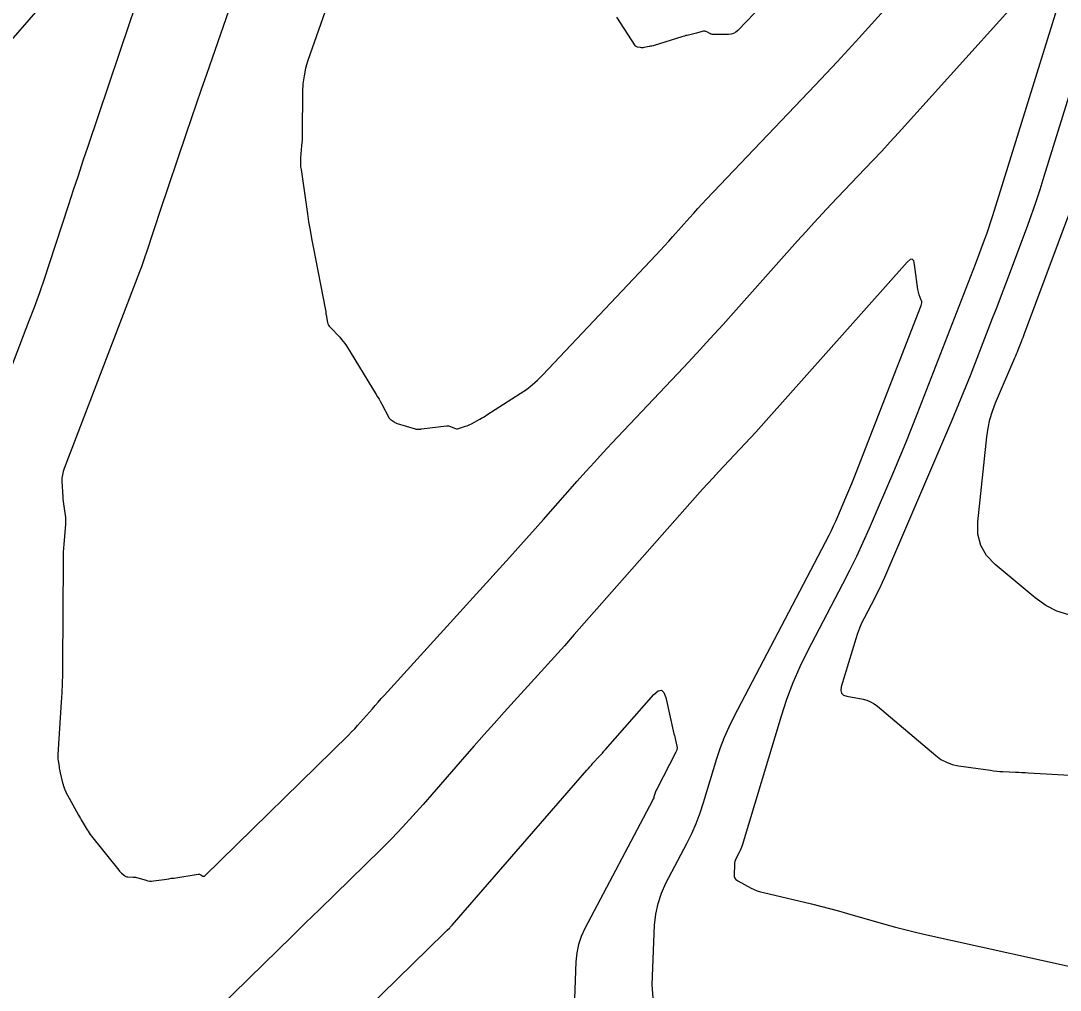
# Model space of a CAD drawing. Extents: x 1005228 to 1008882, y 1883389 to 1885754.
# Drawn here: x 1007221.5 to 1007329.7, y 1884252 to 1884352.9 of the extents above; entities that cross this region are included whole.
import ezdxf

# ---------------------------------------------------------------- set-up
doc = ezdxf.new("R2010")
doc.units = 0
doc.layers.add('C-ANNO-NOTE', color=7, linetype='Continuous')
doc.layers.add('S_BRIDGE', color=7, linetype='Continuous')

msp = doc.modelspace()

# ---------------------------------------------------------------- linework, layer by layer
at = {"layer": 'C-ANNO-NOTE'}
for points in [[(1007233.81, 1884366.15), (1007219.79, 1884349.99)], [(1007244.91, 1884358.99), (1007240.83, 1884347.25), (1007240.3, 1884345.72), (1007239.78, 1884344.19), (1007239.26, 1884342.66), (1007238.74, 1884341.13), (1007235.99, 1884332.99), (1007235.81, 1884332.47), (1007235.64, 1884331.94), (1007235.47, 1884331.42), (1007235.29, 1884330.89), (1007234.61, 1884328.79), (1007234.43, 1884328.27), (1007234.25, 1884327.75), (1007234.06, 1884327.23), (1007233.87, 1884326.71), (1007226.02, 1884306.26), (1007225.91, 1884305.93), (1007225.84, 1884305.6), (1007225.8, 1884305.26), (1007225.8, 1884304.91), (1007225.88, 1884303.31), (1007225.9, 1884303.07), (1007225.92, 1884302.83), (1007225.95, 1884302.59), (1007225.98, 1884302.34), (1007226.12, 1884301.39), (1007226.15, 1884301.14), (1007226.17, 1884300.9), (1007226.17, 1884300.66), (1007226.16, 1884300.42), (1007225.98, 1884298.39), (1007225.95, 1884297.97), (1007225.93, 1884297.55), (1007225.91, 1884297.13), (1007225.91, 1884296.71), (1007225.86, 1884285.82), (1007225.85, 1884284.85), (1007225.82, 1884283.88), (1007225.78, 1884282.92), (1007225.73, 1884281.95), (1007225.36, 1884276.48), (1007225.36, 1884276.32), (1007225.36, 1884276.16), (1007225.37, 1884276), (1007225.39, 1884275.85), (1007225.5, 1884275.22), (1007225.52, 1884275.06), (1007225.55, 1884274.91), (1007225.58, 1884274.75), (1007225.62, 1884274.59), (1007225.87, 1884273.53), (1007225.89, 1884273.46), (1007225.91, 1884273.38), (1007225.93, 1884273.3), (1007225.95, 1884273.22), (1007226.05, 1884272.91), (1007226.08, 1884272.84), (1007226.11, 1884272.76), (1007226.15, 1884272.69), (1007226.18, 1884272.62), (1007227.51, 1884270.18), (1007227.61, 1884270.01), (1007227.71, 1884269.84), (1007227.8, 1884269.67), (1007227.9, 1884269.5), (1007228.3, 1884268.82), (1007228.41, 1884268.65), (1007228.52, 1884268.49), (1007228.63, 1884268.33), (1007228.75, 1884268.17), (1007231.73, 1884264.44), (1007231.8, 1884264.36), (1007231.86, 1884264.28), (1007231.93, 1884264.21), (1007232, 1884264.14), (1007232.3, 1884263.88), (1007232.38, 1884263.82), (1007232.46, 1884263.78), (1007232.55, 1884263.75), (1007232.65, 1884263.74), (1007233.2, 1884263.73), (1007233.32, 1884263.72), (1007233.44, 1884263.71), (1007233.57, 1884263.69), (1007233.69, 1884263.65), (1007234.57, 1884263.39), (1007234.75, 1884263.35), (1007234.94, 1884263.32), (1007235.13, 1884263.32), (1007235.32, 1884263.34), (1007236.44, 1884263.49), (1007236.68, 1884263.52), (1007236.93, 1884263.56), (1007237.18, 1884263.6), (1007237.43, 1884263.63), (1007239.99, 1884264.02), (1007240.05, 1884264.02), (1007240.12, 1884264.02), (1007240.18, 1884264), (1007240.24, 1884263.97), (1007240.47, 1884263.84), (1007240.52, 1884263.82), (1007240.58, 1884263.82), (1007240.63, 1884263.84), (1007240.67, 1884263.87), (1007255.61, 1884278.5), (1007255.94, 1884278.83), (1007256.26, 1884279.16), (1007256.57, 1884279.5), (1007256.88, 1884279.85), (1007258.1, 1884281.25), (1007258.4, 1884281.6), (1007258.71, 1884281.95), (1007259.02, 1884282.3), (1007259.33, 1884282.64), (1007272.36, 1884297), (1007273.25, 1884297.98), (1007274.14, 1884298.97), (1007275.03, 1884299.97), (1007275.91, 1884300.96), (1007279.43, 1884304.95), (1007280.32, 1884305.94), (1007281.21, 1884306.93), (1007282.11, 1884307.91), (1007283.02, 1884308.88), (1007290.47, 1884316.78), (1007291.86, 1884318.26), (1007293.24, 1884319.75), (1007294.6, 1884321.25), (1007295.96, 1884322.76), (1007302.35, 1884329.94), (1007303.21, 1884330.9), (1007304.07, 1884331.85), (1007304.94, 1884332.79), (1007305.83, 1884333.72), (1007309.36, 1884337.43), (1007310.24, 1884338.37), (1007311.12, 1884339.3), (1007311.99, 1884340.25), (1007312.85, 1884341.2), (1007326.89, 1884356.76)], [(1007301.37, 1884357.33), (1007296.15, 1884351.86), (1007295.94, 1884351.67), (1007295.7, 1884351.54), (1007295.44, 1884351.46), (1007295.16, 1884351.43), (1007293.58, 1884351.42), (1007293.49, 1884351.43), (1007293.4, 1884351.45), (1007293.31, 1884351.48), (1007293.23, 1884351.52), (1007292.9, 1884351.71), (1007292.82, 1884351.75), (1007292.74, 1884351.77), (1007292.65, 1884351.78), (1007292.56, 1884351.76), (1007291.95, 1884351.61), (1007291.82, 1884351.57), (1007291.69, 1884351.54), (1007291.56, 1884351.51), (1007291.43, 1884351.48), (1007290.85, 1884351.34), (1007290.71, 1884351.31), (1007290.57, 1884351.27), (1007290.44, 1884351.23), (1007290.3, 1884351.19), (1007287.43, 1884350.29), (1007287.31, 1884350.26), (1007287.19, 1884350.22), (1007287.06, 1884350.2), (1007286.94, 1884350.17), (1007286.34, 1884350.06), (1007286.26, 1884350.05), (1007286.18, 1884350.05), (1007286.1, 1884350.05), (1007286.02, 1884350.06), (1007285.7, 1884350.12), (1007285.62, 1884350.14), (1007285.56, 1884350.17), (1007285.5, 1884350.22), (1007285.45, 1884350.28), (1007283.54, 1884353.25)], [(1007253.14, 1884353.74), (1007251.4, 1884348.73), (1007251.16, 1884347.94), (1007250.99, 1884347.13), (1007250.88, 1884346.31), (1007250.84, 1884345.48), (1007250.8, 1884341.08), (1007250.8, 1884340.77), (1007250.78, 1884340.46), (1007250.77, 1884340.15), (1007250.74, 1884339.84), (1007250.64, 1884338.6), (1007250.62, 1884338.29), (1007250.62, 1884337.98), (1007250.64, 1884337.67), (1007250.68, 1884337.36), (1007251.34, 1884332.78), (1007251.47, 1884331.92), (1007251.62, 1884331.05), (1007251.77, 1884330.19), (1007251.93, 1884329.33), (1007253.24, 1884322.72), (1007253.25, 1884322.68), (1007253.25, 1884322.64), (1007253.26, 1884322.61), (1007253.26, 1884322.57), (1007253.27, 1884322.41), (1007253.27, 1884322.37), (1007253.27, 1884322.33), (1007253.28, 1884322.29), (1007253.28, 1884322.25), (1007253.44, 1884321.46), (1007253.48, 1884321.31), (1007253.54, 1884321.18), (1007253.61, 1884321.06), (1007253.71, 1884320.95), (1007254.7, 1884319.91), (1007254.89, 1884319.7), (1007255.07, 1884319.48), (1007255.24, 1884319.25), (1007255.4, 1884319.01), (1007258.5, 1884313.96), (1007258.65, 1884313.71), (1007258.8, 1884313.46), (1007258.94, 1884313.21), (1007259.08, 1884312.95), (1007259.81, 1884311.58), (1007259.86, 1884311.5), (1007259.92, 1884311.43), (1007259.98, 1884311.37), (1007260.06, 1884311.32), (1007260.37, 1884311.11), (1007260.45, 1884311.06), (1007260.53, 1884311.02), (1007260.61, 1884310.99), (1007260.7, 1884310.95), (1007262.56, 1884310.38), (1007262.61, 1884310.36), (1007262.66, 1884310.35), (1007262.71, 1884310.35), (1007262.76, 1884310.35), (1007263.02, 1884310.34), (1007263.04, 1884310.34), (1007263.05, 1884310.34), (1007263.07, 1884310.34), (1007263.08, 1884310.35), (1007263.15, 1884310.36), (1007263.16, 1884310.36), (1007263.18, 1884310.37), (1007263.19, 1884310.37), (1007263.21, 1884310.37), (1007265.82, 1884310.69), (1007265.93, 1884310.7), (1007266.04, 1884310.69), (1007266.14, 1884310.67), (1007266.24, 1884310.63), (1007266.65, 1884310.45), (1007266.75, 1884310.42), (1007266.85, 1884310.4), (1007266.95, 1884310.4), (1007267.06, 1884310.43), (1007267.8, 1884310.66), (1007267.96, 1884310.71), (1007268.11, 1884310.77), (1007268.26, 1884310.84), (1007268.41, 1884310.91), (1007269.28, 1884311.39), (1007269.47, 1884311.5), (1007269.66, 1884311.61), (1007269.85, 1884311.72), (1007270.03, 1884311.84), (1007273.5, 1884314.06), (1007274.13, 1884314.49), (1007274.72, 1884314.95), (1007275.29, 1884315.45), (1007275.83, 1884315.99), (1007287.61, 1884328.47), (1007288.06, 1884328.95), (1007288.5, 1884329.43), (1007288.94, 1884329.91), (1007289.38, 1884330.4), (1007291.12, 1884332.35), (1007291.55, 1884332.84), (1007291.99, 1884333.32), (1007292.44, 1884333.8), (1007292.89, 1884334.28), (1007304.18, 1884346.14), (1007305.33, 1884347.36), (1007306.48, 1884348.59), (1007307.62, 1884349.82), (1007308.75, 1884351.07), (1007313.32, 1884356.14)], [(1007329.96, 1884356.15), (1007322.65, 1884332.56), (1007322.44, 1884331.92), (1007322.23, 1884331.28), (1007322.01, 1884330.65), (1007321.78, 1884330.02), (1007320.83, 1884327.49), (1007320.6, 1884326.86), (1007320.36, 1884326.23), (1007320.12, 1884325.61), (1007319.87, 1884324.98), (1007314.76, 1884311.87), (1007314.17, 1884310.37), (1007313.57, 1884308.88), (1007312.96, 1884307.4), (1007312.33, 1884305.92), (1007309.79, 1884300.01), (1007309.15, 1884298.54), (1007308.47, 1884297.08), (1007307.77, 1884295.63), (1007307.03, 1884294.2), (1007303.4, 1884287.26), (1007302.58, 1884285.61), (1007301.85, 1884283.93), (1007301.2, 1884282.22), (1007300.63, 1884280.47), (1007296.59, 1884267.02), (1007296.53, 1884266.84), (1007296.46, 1884266.67), (1007296.39, 1884266.5), (1007296.31, 1884266.34), (1007295.97, 1884265.69), (1007295.89, 1884265.52), (1007295.83, 1884265.35), (1007295.8, 1884265.17), (1007295.78, 1884264.99), (1007295.74, 1884264), (1007295.75, 1884263.79), (1007295.82, 1884263.61), (1007295.94, 1884263.46), (1007296.12, 1884263.34), (1007297.54, 1884262.59), (1007297.84, 1884262.44), (1007298.16, 1884262.31), (1007298.48, 1884262.2), (1007298.81, 1884262.11), (1007303.8, 1884260.93), (1007304.75, 1884260.7), (1007305.69, 1884260.46), (1007306.62, 1884260.21), (1007307.55, 1884259.95), (1007311.55, 1884258.79), (1007312.53, 1884258.52), (1007313.51, 1884258.26), (1007314.5, 1884258.02), (1007315.49, 1884257.79), (1007333.71, 1884253.76)], [(1007219.64, 1884314.45), (1007222.36, 1884321.56), (1007222.93, 1884323.06), (1007223.48, 1884324.57), (1007224, 1884326.09), (1007224.51, 1884327.61), (1007226.51, 1884333.72), (1007227.01, 1884335.25), (1007227.51, 1884336.77), (1007228.02, 1884338.3), (1007228.53, 1884339.82), (1007232.87, 1884352.67), (1007233.32, 1884354.01)], [(1007332.83, 1884352.26), (1007327.99, 1884336.64), (1007327.56, 1884335.27), (1007327.1, 1884333.9), (1007326.62, 1884332.53), (1007326.13, 1884331.18), (1007323.99, 1884325.45), (1007323.54, 1884324.26), (1007323.08, 1884323.06), (1007322.62, 1884321.87), (1007322.16, 1884320.68), (1007320.31, 1884315.91), (1007319.84, 1884314.72), (1007319.36, 1884313.54), (1007318.87, 1884312.36), (1007318.37, 1884311.18), (1007311.39, 1884294.92), (1007311.16, 1884294.38), (1007310.91, 1884293.84), (1007310.65, 1884293.31), (1007310.38, 1884292.79), (1007309.28, 1884290.69), (1007309.02, 1884290.17), (1007308.79, 1884289.63), (1007308.58, 1884289.08), (1007308.4, 1884288.52), (1007306.9, 1884283.52), (1007306.84, 1884283.16), (1007306.92, 1884282.87), (1007307.14, 1884282.67), (1007307.49, 1884282.55), (1007309.17, 1884282.23), (1007309.57, 1884282.13), (1007309.96, 1884281.97), (1007310.32, 1884281.77), (1007310.66, 1884281.52), (1007316.75, 1884276.37), (1007317.28, 1884275.98), (1007317.85, 1884275.68), (1007318.46, 1884275.45), (1007319.1, 1884275.32), (1007322.42, 1884274.84), (1007322.75, 1884274.79), (1007323.08, 1884274.76), (1007323.4, 1884274.73), (1007323.73, 1884274.71), (1007325.05, 1884274.65), (1007325.38, 1884274.64), (1007325.71, 1884274.62), (1007326.04, 1884274.6), (1007326.36, 1884274.58), (1007359.2, 1884272.75)], [(1007330.57, 1884291.03), (1007329.34, 1884291.42), (1007328.18, 1884292), (1007327.09, 1884292.78), (1007322.92, 1884296.27), (1007322.03, 1884297.2), (1007321.43, 1884298.25), (1007321.13, 1884299.43), (1007321.12, 1884300.72), (1007322.05, 1884309.54), (1007322.18, 1884310.46), (1007322.37, 1884311.35), (1007322.64, 1884312.23), (1007322.97, 1884313.09), (1007324.98, 1884317.77), (1007325.07, 1884317.98), (1007325.15, 1884318.19), (1007325.24, 1884318.4), (1007325.32, 1884318.61), (1007325.65, 1884319.46), (1007325.74, 1884319.67), (1007325.82, 1884319.88), (1007325.9, 1884320.1), (1007325.98, 1884320.31), (1007330.7, 1884332.94)], [(1007287.32, 1884251.17), (1007287.22, 1884252.51), (1007287.48, 1884258.74), (1007287.59, 1884259.88), (1007287.83, 1884260.99), (1007288.18, 1884262.07), (1007288.66, 1884263.11), (1007290.83, 1884267.22), (1007291.35, 1884268.26), (1007291.81, 1884269.32), (1007292.22, 1884270.4), (1007292.58, 1884271.5), (1007293.96, 1884276.08), (1007294.33, 1884277.2), (1007294.74, 1884278.3), (1007295.22, 1884279.38), (1007295.74, 1884280.44), (1007305.63, 1884299.32), (1007305.87, 1884299.8), (1007306.11, 1884300.28), (1007306.33, 1884300.77), (1007306.55, 1884301.26), (1007307.39, 1884303.23), (1007307.6, 1884303.72), (1007307.81, 1884304.22), (1007308.01, 1884304.71), (1007308.21, 1884305.21), (1007315.22, 1884323.22), (1007315.26, 1884323.36), (1007315.28, 1884323.5), (1007315.27, 1884323.63), (1007315.23, 1884323.77), (1007315.02, 1884324.33), (1007314.97, 1884324.47), (1007314.93, 1884324.61), (1007314.9, 1884324.75), (1007314.88, 1884324.9), (1007314.54, 1884327.5), (1007314.45, 1884327.88), (1007314.29, 1884328.05), (1007314.06, 1884328), (1007313.77, 1884327.74), (1007299.09, 1884311.25), (1007298.55, 1884310.65), (1007298, 1884310.05), (1007297.45, 1884309.45), (1007296.9, 1884308.86), (1007294.67, 1884306.49), (1007294.11, 1884305.9), (1007293.56, 1884305.3), (1007293.01, 1884304.7), (1007292.47, 1884304.09), (1007280.16, 1884290.14), (1007279.12, 1884288.97), (1007278.09, 1884287.81), (1007277.05, 1884286.65), (1007276, 1884285.5), (1007271.81, 1884280.89), (1007270.77, 1884279.73), (1007269.73, 1884278.57), (1007268.7, 1884277.4), (1007267.68, 1884276.23), (1007263.39, 1884271.29), (1007262.32, 1884270.09), (1007261.23, 1884268.91), (1007260.12, 1884267.75), (1007258.98, 1884266.61), (1007252.6, 1884260.37), (1007251.16, 1884258.95), (1007249.71, 1884257.53), (1007248.26, 1884256.12), (1007246.82, 1884254.7), (1007240.35, 1884248.37)]]:
    msp.add_lwpolyline(points, dxfattribs=at)
at = {"layer": 'S_BRIDGE'}
msp.add_lwpolyline([(1007242.74, 1884235.54), (1007265.62, 1884257.93), (1007265.69, 1884257.99), (1007265.75, 1884258.06), (1007265.82, 1884258.12), (1007265.88, 1884258.19), (1007266.15, 1884258.45), (1007266.21, 1884258.51), (1007266.28, 1884258.58), (1007266.34, 1884258.65), (1007266.4, 1884258.71), (1007280.42, 1884274.84), (1007280.58, 1884275.02), (1007280.74, 1884275.2), (1007280.9, 1884275.39), (1007281.06, 1884275.57), (1007281.71, 1884276.28), (1007281.88, 1884276.46), (1007282.04, 1884276.64), (1007282.2, 1884276.83), (1007282.36, 1884277.01), (1007287.41, 1884282.73), (1007287.83, 1884283.1), (1007288.18, 1884283.17), (1007288.45, 1884282.94), (1007288.64, 1884282.41), (1007289.49, 1884278.64), (1007289.53, 1884278.48), (1007289.57, 1884278.32), (1007289.6, 1884278.15), (1007289.64, 1884277.99), (1007289.78, 1884277.34), (1007289.81, 1884277.18), (1007289.8, 1884277.02), (1007289.77, 1884276.87), (1007289.7, 1884276.72), (1007287.69, 1884272.88), (1007287.64, 1884272.79), (1007287.6, 1884272.69), (1007287.56, 1884272.59), (1007287.53, 1884272.49), (1007287.41, 1884272.09), (1007287.38, 1884271.99), (1007287.34, 1884271.89), (1007287.3, 1884271.79), (1007287.25, 1884271.7), (1007280.22, 1884258.39), (1007279.84, 1884257.56), (1007279.56, 1884256.71), (1007279.38, 1884255.83), (1007279.29, 1884254.92), (1007279.13, 1884251.07)], dxfattribs=at)

doc.saveas('drawing.dxf')
